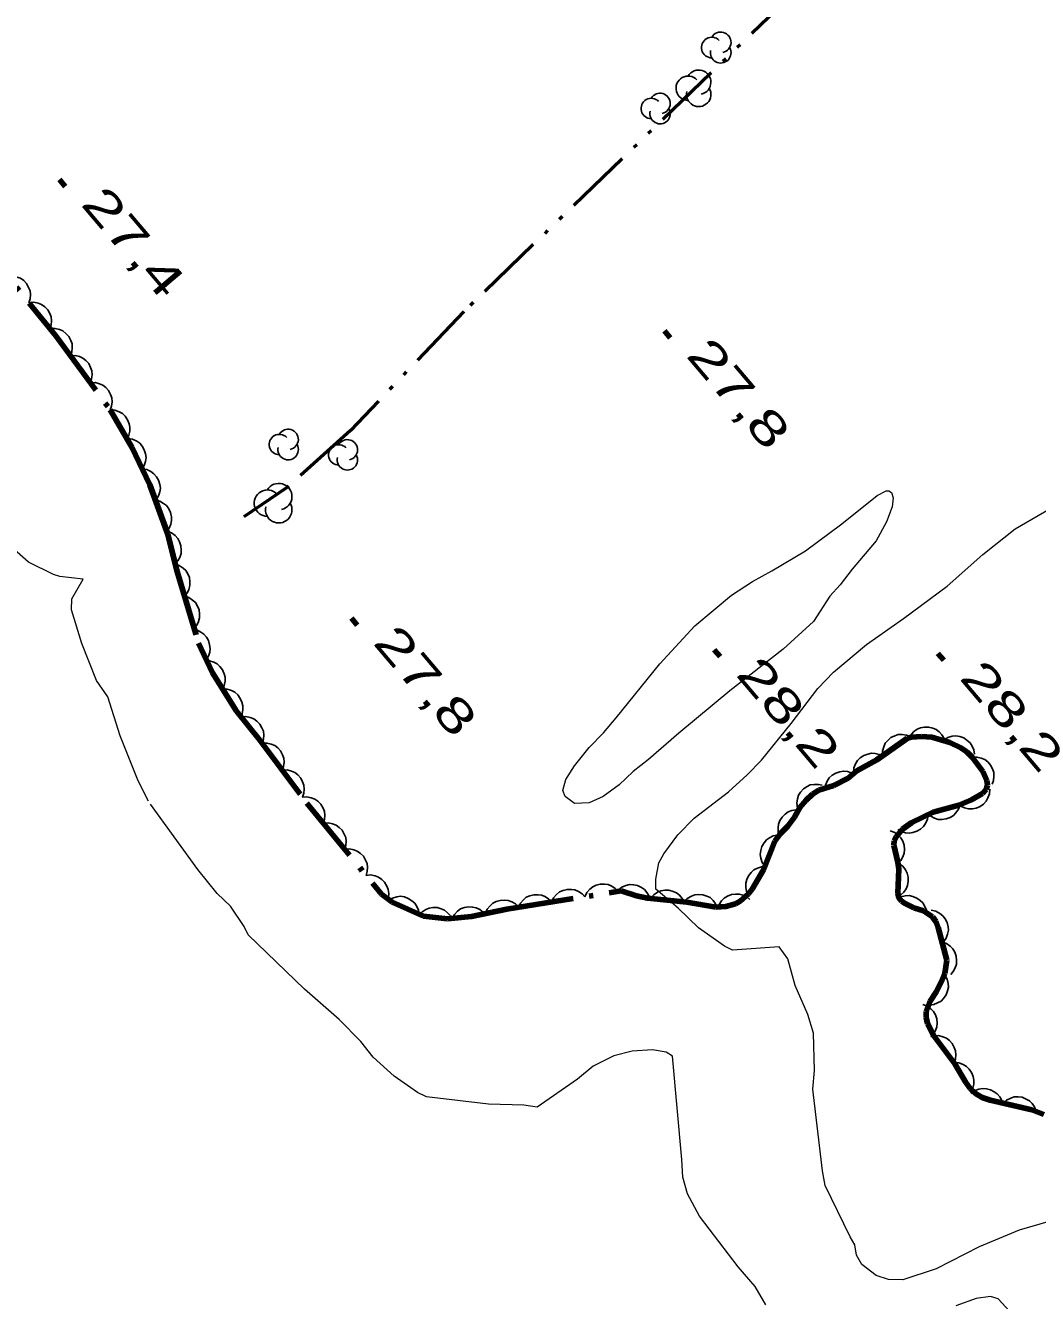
# Model space of a CAD drawing. Extents: x 386081 to 389416, y 5130568 to 5134082.
# Drawn here: x 388075 to 388165.3, y 5131377.3 to 5131491.1 of the extents above; entities that cross this region are included whole.
import ezdxf

# ---------------------------------------------------------------- set-up
doc = ezdxf.new("R2010")
doc.units = 0
doc.header["$LTSCALE"] = 1.2
for name, pattern in [('DASH_DOUBLE_DOT', [9.2, 5, -1.2, 0.3, -1.2, 0.3, -1.2]), ('DOT_DASHED', [7.7, 5, -1.2, 0.3, -1.2]), ('LONG_DASHED', [7.5, 6, -1.5])]:
    doc.linetypes.add(name, pattern=pattern)
for name, color, linetype, lineweight in [('2', 7, 'Continuous', 13), ('3', 7, 'Continuous', 140), ('4', 7, 'DASH_DOUBLE_DOT', 53), ('44', 7, 'Continuous', 25)]:
    doc.layers.add(name, color=color, linetype=linetype, lineweight=lineweight)

msp = doc.modelspace()

# ---------------------------------------------------------------- linework, layer by layer
at = {"layer": '2', "linetype": 'LONG_DASHED'}
msp.add_lwpolyline([(388119.48, 5131394.72), (388116.33, 5131394.8), (388110.8, 5131395.45), (388110, 5131395.84), (388107.92, 5131397.3), (388106.05, 5131398.99), (388104.94, 5131400.4), (388103.01, 5131402.36), (388099.93, 5131405.07), (388094.88, 5131409.91), (388094.54, 5131410.66), (388093.31, 5131412.49), (388092.14, 5131413.62), (388090.41, 5131415.76), (388086, 5131421.84), (388085.09, 5131423.68), (388083.46, 5131427.69), (388082.38, 5131431.17), (388081.35, 5131432.63), (388080.04, 5131435.92), (388079.12, 5131438.93), (388079.15, 5131439.92), (388080.18, 5131441.66), (388078.1, 5131441.91), (388077.52, 5131442.09), (388075.3, 5131443.17), (388067.04, 5131450.47)], dxfattribs=at)
at = {"layer": '2'}
msp.add_lwpolyline([(388145.32, 5131437.9), (388142.63, 5131435.43), (388137.87, 5131431.71), (388133.31, 5131427.93), (388130.62, 5131425.58), (388129.24, 5131424.5), (388127.99, 5131423.3), (388126.55, 5131422.28), (388125.31, 5131421.69), (388124.01, 5131421.64), (388123.16, 5131422.26), (388122.98, 5131422.81), (388123.24, 5131423.79), (388124, 5131425), (388125.32, 5131426.63), (388126.58, 5131427.95), (388127.71, 5131429.28), (388131.61, 5131434.11), (388134.75, 5131437.49), (388138.01, 5131440.25), (388139.88, 5131441.45), (388141.62, 5131442.4), (388144.62, 5131444.2), (388147.87, 5131446.6), (388151, 5131449.12), (388151.81, 5131449.54), (388152.05, 5131449.54), (388152.3, 5131449.41), (388152.42, 5131448.92), (388152.34, 5131448.13), (388151.83, 5131446.79), (388150.93, 5131445.09), (388148.79, 5131442.56), (388147.72, 5131441.17), (388146.78, 5131440.14)], close=True, dxfattribs=at)
for points in [[(388160.11, 5131382.09), (388156.26, 5131380.12), (388153.29, 5131379.13), (388152.02, 5131379.15), (388150.92, 5131379.51), (388149.65, 5131380.49), (388149.16, 5131381.34), (388149.02, 5131382.26), (388148.6, 5131382.96), (388146.37, 5131387.55), (388146.14, 5131388.86), (388145.28, 5131396.15), (388145.43, 5131397.8), (388145.34, 5131401.16), (388144.83, 5131402.82), (388143.7, 5131405.41), (388143.05, 5131407.78), (388142.26, 5131408.84), (388138.1, 5131408.54), (388137.39, 5131408.92), (388135.08, 5131410.54), (388133.25, 5131412.29), (388131.26, 5131413.99), (388131.25, 5131414.9), (388131.52, 5131416.36), (388131.97, 5131417.15), (388133.23, 5131418.84), (388134.67, 5131420.34), (388137.73, 5131422.68), (388139.42, 5131424.19), (388140.68, 5131425.51), (388143.33, 5131428.77), (388145.72, 5131431.91), (388147.1, 5131433.36), (388150.05, 5131435.83), (388153.36, 5131438.16), (388157.24, 5131441.05), (388160.43, 5131443.87), (388163.31, 5131446.16), (388167.43, 5131448.55)], [(388141.09, 5131376.9), (388140.12, 5131378.53), (388138.61, 5131380.29), (388135.16, 5131384.82), (388134.1, 5131386.8), (388133.67, 5131388.3), (388133.59, 5131389.88), (388132.74, 5131399.09), (388132.17, 5131399.45), (388130.97, 5131399.66), (388129.16, 5131399.55), (388127.52, 5131399.13), (388125.68, 5131398.19), (388124.26, 5131397.03), (388120.67, 5131394.54), (388119.48, 5131394.72)], [(388166.44, 5131384.38), (388163.69, 5131383.57), (388160.11, 5131382.09)], [(388166.87, 5131371.92), (388161.81, 5131377.45), (388161.11, 5131377.63), (388159.84, 5131377.47), (388158.03, 5131376.82)]]:
    msp.add_lwpolyline(points, dxfattribs=at)
at = {"layer": '3'}
for p, q in [((388078.05, 5131477.33), (388078.56, 5131476.72)), ((388132.04, 5131463.82), (388132.55, 5131463.21)), ((388104.11, 5131438.18), (388104.62, 5131437.57)), ((388136.48, 5131435.36), (388136.99, 5131434.75)), ((388156.43, 5131435.04), (388156.94, 5131434.43))]:
    msp.add_line(p, q, dxfattribs=at)
at = {"layer": '4'}
msp.add_lwpolyline([(388376.19, 5131718.23), (388370.35, 5131713.45), (388346.97, 5131690.76), (388313.02, 5131658.26), (388280.76, 5131626.88), (388246.43, 5131593.24), (388211.96, 5131559.7), (388191.8, 5131540.53), (388114.13, 5131465.55), (388104.02, 5131454.93), (388098.39, 5131449.88), (388094.5, 5131447.22)], dxfattribs=at)
at = {"layer": '44', "linetype": 'DOT_DASHED', "lineweight": 90}
for points in [[(388063.77, 5131480.7), (388077.74, 5131463.37), (388082.58, 5131456.79), (388084.53, 5131453.45), (388086.11, 5131450.07), (388087.72, 5131445.68), (388088.52, 5131442.43), (388090.47, 5131435.95), (388091.71, 5131433.3), (388093.86, 5131429.87), (388095.94, 5131427.3), (388100.13, 5131421.68), (388106.78, 5131413.55), (388107.74, 5131412.84), (388110.55, 5131411.59), (388112.67, 5131411.34), (388114.81, 5131411.55), (388117.96, 5131412.21), (388128.16, 5131413.84), (388129.55, 5131413.41), (388130.52, 5131413.21), (388134.02, 5131412.83), (388136.61, 5131412.4), (388137.52, 5131412.44), (388138.37, 5131412.69), (388138.78, 5131412.92), (388139.54, 5131413.59), (388139.87, 5131413.99), (388140.86, 5131415.71)], [(388140.86, 5131415.71), (388141.88, 5131418.29), (388142.37, 5131418.97), (388143.04, 5131419.62), (388143.63, 5131420.41), (388144.11, 5131421.28), (388144.67, 5131421.95), (388145.24, 5131422.47), (388145.79, 5131422.84), (388147.13, 5131423.26), (388148.42, 5131423.91), (388149.2, 5131424.57), (388150.98, 5131425.55), (388153.72, 5131427.47), (388154.08, 5131427.57), (388154.95, 5131427.63), (388155.87, 5131427.55), (388157.49, 5131427.08), (388158.48, 5131426.62), (388159.02, 5131426.26), (388159.48, 5131425.79), (388160.43, 5131424.5), (388160.8, 5131423.69), (388160.84, 5131423.28), (388160.72, 5131422.9), (388160.41, 5131422.55), (388159.41, 5131421.96), (388158.3, 5131421.51), (388156.01, 5131420.88), (388154.1, 5131419.94), (388153.28, 5131419.34), (388152.69, 5131418.68), (388152.52, 5131418.32), (388152.49, 5131417.92), (388152.86, 5131416.4), (388152.93, 5131415.79), (388152.84, 5131413.63), (388152.95, 5131413.23), (388153.19, 5131412.93), (388153.52, 5131412.72), (388154.28, 5131412.34), (388155.15, 5131412.05), (388155.95, 5131411.54), (388156.24, 5131411.11), (388156.46, 5131410.57), (388157.23, 5131407.65), (388157.05, 5131406.48), (388156.82, 5131405.9), (388156.3, 5131404.86), (388155.74, 5131404), (388155.37, 5131403.09), (388155.37, 5131402.55), (388155.5, 5131402.01), (388156.07, 5131400.91), (388157.94, 5131398.42), (388158.91, 5131396.73), (388159.3, 5131396.21), (388159.79, 5131395.76), (388160.37, 5131395.41), (388161.08, 5131395.17), (388164.82, 5131394.3), (388165.88, 5131393.9)]]:
    msp.add_lwpolyline(points, dxfattribs=at)
at = {"layer": '44'}
for points in [[(388073.46, 5131468.68), (388073.88, 5131468.71), (388074.27, 5131468.63), (388074.58, 5131468.52), (388074.87, 5131468.31), (388075.12, 5131468.04), (388075.31, 5131467.71), (388075.44, 5131467.41), (388075.47, 5131467.06), (388075.45, 5131466.69), (388075.34, 5131466.34)], [(388075.34, 5131466.34), (388075.76, 5131466.38), (388076.16, 5131466.29), (388076.47, 5131466.18), (388076.75, 5131465.97), (388077.01, 5131465.71), (388077.19, 5131465.37), (388077.32, 5131465.07), (388077.36, 5131464.72), (388077.33, 5131464.35), (388077.23, 5131464.01)], [(388077.25, 5131464.03), (388077.67, 5131464.05), (388078.06, 5131463.94), (388078.37, 5131463.82), (388078.64, 5131463.6), (388078.89, 5131463.32), (388079.06, 5131462.98), (388079.18, 5131462.67), (388079.19, 5131462.32), (388079.15, 5131461.95), (388079.03, 5131461.61)], [(388079.03, 5131461.61), (388079.45, 5131461.63), (388079.84, 5131461.53), (388080.15, 5131461.4), (388080.42, 5131461.18), (388080.67, 5131460.9), (388080.84, 5131460.56), (388080.95, 5131460.26), (388080.97, 5131459.91), (388080.93, 5131459.54), (388080.81, 5131459.2)], [(388080.81, 5131459.2), (388081.23, 5131459.21), (388081.62, 5131459.11), (388081.93, 5131458.99), (388082.2, 5131458.77), (388082.44, 5131458.49), (388082.62, 5131458.15), (388082.73, 5131457.84), (388082.75, 5131457.49), (388082.71, 5131457.12), (388082.59, 5131456.78)], [(388082.59, 5131456.78), (388083, 5131456.75), (388083.38, 5131456.61), (388083.67, 5131456.45), (388083.92, 5131456.2), (388084.14, 5131455.9), (388084.27, 5131455.54), (388084.35, 5131455.23), (388084.33, 5131454.88), (388084.25, 5131454.51), (388084.1, 5131454.19)], [(388084.17, 5131454.23), (388084.58, 5131454.16), (388084.95, 5131453.98), (388085.22, 5131453.8), (388085.45, 5131453.53), (388085.63, 5131453.21), (388085.73, 5131452.84), (388085.79, 5131452.52), (388085.74, 5131452.17), (388085.62, 5131451.82), (388085.44, 5131451.51)], [(388085.44, 5131451.51), (388085.85, 5131451.44), (388086.22, 5131451.26), (388086.49, 5131451.08), (388086.72, 5131450.81), (388086.9, 5131450.49), (388087, 5131450.12), (388087.06, 5131449.8), (388087.01, 5131449.45), (388086.89, 5131449.1), (388086.71, 5131448.79)], [(388086.6, 5131448.74), (388087, 5131448.64), (388087.35, 5131448.43), (388087.61, 5131448.23), (388087.81, 5131447.94), (388087.97, 5131447.61), (388088.04, 5131447.23), (388088.06, 5131446.9), (388087.98, 5131446.56), (388087.84, 5131446.22), (388087.63, 5131445.93)], [(388087.66, 5131445.94), (388088.05, 5131445.79), (388088.37, 5131445.55), (388088.61, 5131445.31), (388088.78, 5131445), (388088.9, 5131444.65), (388088.92, 5131444.27), (388088.91, 5131443.95), (388088.79, 5131443.61), (388088.62, 5131443.29), (388088.37, 5131443.02)], [(388088.34, 5131443.01), (388088.74, 5131442.89), (388089.08, 5131442.66), (388089.33, 5131442.44), (388089.51, 5131442.14), (388089.65, 5131441.8), (388089.69, 5131441.42), (388089.7, 5131441.09), (388089.6, 5131440.75), (388089.44, 5131440.42), (388089.21, 5131440.14)], [(388089.21, 5131440.14), (388089.61, 5131440.02), (388089.94, 5131439.79), (388090.19, 5131439.57), (388090.37, 5131439.27), (388090.51, 5131438.93), (388090.56, 5131438.54), (388090.56, 5131438.22), (388090.46, 5131437.88), (388090.3, 5131437.55), (388090.07, 5131437.27)], [(388089.89, 5131437.2), (388090.3, 5131437.13), (388090.66, 5131436.95), (388090.94, 5131436.77), (388091.17, 5131436.5), (388091.35, 5131436.18), (388091.45, 5131435.81), (388091.51, 5131435.49), (388091.46, 5131435.14), (388091.34, 5131434.79), (388091.16, 5131434.48)], [(388091.02, 5131434.4), (388091.44, 5131434.39), (388091.82, 5131434.26), (388092.12, 5131434.11), (388092.37, 5131433.87), (388092.6, 5131433.58), (388092.74, 5131433.22), (388092.83, 5131432.91), (388092.83, 5131432.56), (388092.76, 5131432.19), (388092.61, 5131431.86)], [(388092.61, 5131431.86), (388093.03, 5131431.85), (388093.41, 5131431.72), (388093.71, 5131431.57), (388093.97, 5131431.33), (388094.19, 5131431.03), (388094.33, 5131430.68), (388094.43, 5131430.37), (388094.42, 5131430.01), (388094.35, 5131429.65), (388094.2, 5131429.32)], [(388094.27, 5131429.37), (388094.68, 5131429.4), (388095.08, 5131429.32), (388095.39, 5131429.21), (388095.68, 5131429), (388095.93, 5131428.73), (388096.12, 5131428.4), (388096.25, 5131428.1), (388096.28, 5131427.75), (388096.26, 5131427.38), (388096.16, 5131427.03)], [(388153.98, 5131427.71), (388154.24, 5131428.04), (388154.58, 5131428.27), (388154.87, 5131428.41), (388155.22, 5131428.47), (388155.59, 5131428.47), (388155.96, 5131428.38), (388156.27, 5131428.26), (388156.54, 5131428.04), (388156.79, 5131427.77), (388156.97, 5131427.45)], [(388096.14, 5131427.03), (388096.56, 5131427.04), (388096.96, 5131426.94), (388097.26, 5131426.82), (388097.54, 5131426.6), (388097.78, 5131426.33), (388097.96, 5131425.98), (388098.08, 5131425.68), (388098.1, 5131425.33), (388098.06, 5131424.96), (388097.94, 5131424.62)], [(388151.49, 5131425.9), (388151.48, 5131426.32), (388151.59, 5131426.71), (388151.72, 5131427.02), (388151.95, 5131427.28), (388152.23, 5131427.52), (388152.58, 5131427.69), (388152.89, 5131427.79), (388153.24, 5131427.8), (388153.61, 5131427.75), (388153.94, 5131427.63)], [(388156.96, 5131427.33), (388157.32, 5131427.54), (388157.71, 5131427.64), (388158.04, 5131427.68), (388158.39, 5131427.62), (388158.73, 5131427.49), (388159.05, 5131427.27), (388159.3, 5131427.06), (388159.48, 5131426.76), (388159.62, 5131426.42), (388159.68, 5131426.06)], [(388148.89, 5131424.4), (388148.93, 5131424.82), (388149.08, 5131425.19), (388149.25, 5131425.48), (388149.5, 5131425.72), (388149.81, 5131425.93), (388150.17, 5131426.05), (388150.49, 5131426.13), (388150.84, 5131426.1), (388151.2, 5131426.01), (388151.52, 5131425.85)], [(388159.49, 5131425.78), (388159.91, 5131425.79), (388160.3, 5131425.69), (388160.61, 5131425.57), (388160.88, 5131425.35), (388161.12, 5131425.07), (388161.3, 5131424.73), (388161.41, 5131424.42), (388161.43, 5131424.07), (388161.39, 5131423.7), (388161.27, 5131423.36)], [(388097.94, 5131424.62), (388098.36, 5131424.64), (388098.75, 5131424.54), (388099.06, 5131424.42), (388099.33, 5131424.2), (388099.58, 5131423.92), (388099.75, 5131423.58), (388099.87, 5131423.28), (388099.89, 5131422.92), (388099.85, 5131422.56), (388099.73, 5131422.22)], [(388146.34, 5131422.86), (388146.39, 5131423.28), (388146.56, 5131423.65), (388146.73, 5131423.93), (388147, 5131424.16), (388147.31, 5131424.35), (388147.68, 5131424.47), (388148, 5131424.53), (388148.35, 5131424.49), (388148.7, 5131424.39), (388149.02, 5131424.21)], [(388143.9, 5131421.24), (388143.84, 5131421.66), (388143.9, 5131422.06), (388143.99, 5131422.38), (388144.18, 5131422.67), (388144.43, 5131422.94), (388144.75, 5131423.15), (388145.04, 5131423.3), (388145.39, 5131423.35), (388145.76, 5131423.35), (388146.11, 5131423.27)], [(388099.71, 5131422.2), (388100.12, 5131422.23), (388100.52, 5131422.15), (388100.83, 5131422.04), (388101.12, 5131421.84), (388101.38, 5131421.57), (388101.57, 5131421.24), (388101.7, 5131420.94), (388101.73, 5131420.59), (388101.71, 5131420.22), (388101.61, 5131419.87)], [(388161.06, 5131422.93), (388161.03, 5131422.52), (388160.89, 5131422.14), (388160.74, 5131421.84), (388160.49, 5131421.59), (388160.19, 5131421.38), (388159.83, 5131421.24), (388159.52, 5131421.16), (388159.16, 5131421.18), (388158.8, 5131421.25), (388158.48, 5131421.41)], [(388142.33, 5131418.66), (388142.19, 5131419.06), (388142.17, 5131419.46), (388142.2, 5131419.79), (388142.33, 5131420.12), (388142.53, 5131420.43), (388142.81, 5131420.7), (388143.07, 5131420.9), (388143.4, 5131421.02), (388143.76, 5131421.08), (388144.12, 5131421.07)], [(388158.41, 5131421.54), (388158.27, 5131421.14), (388158.04, 5131420.81), (388157.81, 5131420.57), (388157.51, 5131420.4), (388157.16, 5131420.27), (388156.78, 5131420.23), (388156.45, 5131420.23), (388156.12, 5131420.34), (388155.79, 5131420.51), (388155.52, 5131420.74)], [(388101.61, 5131419.87), (388102.02, 5131419.91), (388102.42, 5131419.83), (388102.73, 5131419.72), (388103.02, 5131419.51), (388103.28, 5131419.25), (388103.47, 5131418.92), (388103.6, 5131418.62), (388103.63, 5131418.27), (388103.61, 5131417.9), (388103.51, 5131417.55)], [(388155.55, 5131420.65), (388155.49, 5131420.24), (388155.32, 5131419.87), (388155.15, 5131419.59), (388154.88, 5131419.36), (388154.56, 5131419.17), (388154.2, 5131419.06), (388153.88, 5131419), (388153.53, 5131419.04), (388153.17, 5131419.15), (388152.86, 5131419.33)], [(388140.99, 5131416.04), (388140.75, 5131416.38), (388140.63, 5131416.77), (388140.58, 5131417.1), (388140.62, 5131417.45), (388140.72, 5131417.8), (388140.92, 5131418.13), (388141.12, 5131418.39), (388141.41, 5131418.59), (388141.74, 5131418.75), (388142.09, 5131418.83)], [(388152.18, 5131419.2), (388152.57, 5131419.05), (388152.89, 5131418.81), (388153.13, 5131418.57), (388153.3, 5131418.27), (388153.41, 5131417.92), (388153.44, 5131417.53), (388153.43, 5131417.21), (388153.31, 5131416.88), (388153.13, 5131416.55), (388152.89, 5131416.28)], [(388103.51, 5131417.55), (388103.92, 5131417.59), (388104.32, 5131417.51), (388104.63, 5131417.4), (388104.92, 5131417.19), (388105.17, 5131416.93), (388105.36, 5131416.59), (388105.5, 5131416.3), (388105.53, 5131415.95), (388105.51, 5131415.58), (388105.41, 5131415.23)], [(388139.54, 5131413.42), (388139.36, 5131413.79), (388139.29, 5131414.19), (388139.28, 5131414.52), (388139.38, 5131414.86), (388139.53, 5131415.2), (388139.77, 5131415.49), (388140.01, 5131415.72), (388140.32, 5131415.88), (388140.68, 5131415.99), (388141.04, 5131416.02)], [(388152.95, 5131416.29), (388153.29, 5131416.04), (388153.53, 5131415.71), (388153.69, 5131415.42), (388153.77, 5131415.08), (388153.78, 5131414.71), (388153.7, 5131414.33), (388153.6, 5131414.02), (388153.39, 5131413.74), (388153.13, 5131413.48), (388152.83, 5131413.29)], [(388105.41, 5131415.23), (388105.82, 5131415.27), (388106.22, 5131415.19), (388106.53, 5131415.08), (388106.82, 5131414.87), (388107.07, 5131414.61), (388107.26, 5131414.27), (388107.39, 5131413.97), (388107.43, 5131413.62), (388107.41, 5131413.25), (388107.31, 5131412.91)], [(388124.93, 5131413.32), (388125.1, 5131413.7), (388125.38, 5131414), (388125.63, 5131414.22), (388125.95, 5131414.36), (388126.31, 5131414.45), (388126.69, 5131414.45), (388127.01, 5131414.41), (388127.34, 5131414.27), (388127.64, 5131414.06), (388127.89, 5131413.8)], [(388127.9, 5131413.92), (388128.23, 5131414.18), (388128.6, 5131414.33), (388128.92, 5131414.41), (388129.27, 5131414.4), (388129.64, 5131414.32), (388129.98, 5131414.15), (388130.25, 5131413.97), (388130.47, 5131413.7), (388130.66, 5131413.38), (388130.77, 5131413.03)], [(388107.41, 5131412.99), (388107.76, 5131413.21), (388108.15, 5131413.31), (388108.48, 5131413.36), (388108.83, 5131413.3), (388109.18, 5131413.18), (388109.5, 5131412.97), (388109.75, 5131412.76), (388109.94, 5131412.46), (388110.08, 5131412.12), (388110.15, 5131411.77)], [(388119, 5131412.38), (388119.18, 5131412.76), (388119.45, 5131413.06), (388119.7, 5131413.27), (388120.02, 5131413.41), (388120.38, 5131413.5), (388120.77, 5131413.5), (388121.09, 5131413.46), (388121.41, 5131413.32), (388121.72, 5131413.11), (388121.97, 5131412.85)], [(388121.97, 5131412.85), (388122.14, 5131413.23), (388122.41, 5131413.53), (388122.67, 5131413.75), (388122.99, 5131413.89), (388123.34, 5131413.98), (388123.73, 5131413.97), (388124.05, 5131413.94), (388124.37, 5131413.79), (388124.68, 5131413.59), (388124.93, 5131413.32)], [(388130.8, 5131413.18), (388131.07, 5131413.5), (388131.41, 5131413.72), (388131.71, 5131413.86), (388132.06, 5131413.91), (388132.43, 5131413.9), (388132.8, 5131413.8), (388133.1, 5131413.68), (388133.37, 5131413.45), (388133.61, 5131413.17), (388133.78, 5131412.86)], [(388133.78, 5131412.87), (388134.07, 5131413.17), (388134.43, 5131413.37), (388134.73, 5131413.5), (388135.08, 5131413.53), (388135.45, 5131413.5), (388135.81, 5131413.38), (388136.11, 5131413.24), (388136.37, 5131413), (388136.59, 5131412.7), (388136.74, 5131412.38)], [(388136.78, 5131412.22), (388136.9, 5131412.62), (388137.13, 5131412.95), (388137.36, 5131413.2), (388137.66, 5131413.38), (388138, 5131413.52), (388138.38, 5131413.56), (388138.71, 5131413.56), (388139.04, 5131413.46), (388139.38, 5131413.3), (388139.65, 5131413.07)], [(388152.76, 5131413.1), (388153.13, 5131413.3), (388153.52, 5131413.39), (388153.85, 5131413.42), (388154.2, 5131413.35), (388154.54, 5131413.21), (388154.85, 5131412.99), (388155.09, 5131412.77), (388155.27, 5131412.46), (388155.4, 5131412.11), (388155.45, 5131411.76)], [(388110.11, 5131411.64), (388110.39, 5131411.96), (388110.73, 5131412.17), (388111.03, 5131412.31), (388111.38, 5131412.36), (388111.75, 5131412.35), (388112.12, 5131412.24), (388112.42, 5131412.12), (388112.69, 5131411.89), (388112.93, 5131411.61), (388113.09, 5131411.29)], [(388113.09, 5131411.38), (388113.29, 5131411.75), (388113.58, 5131412.03), (388113.85, 5131412.23), (388114.18, 5131412.36), (388114.54, 5131412.42), (388114.92, 5131412.4), (388115.24, 5131412.34), (388115.55, 5131412.18), (388115.85, 5131411.95), (388116.08, 5131411.67)], [(388116.06, 5131411.81), (388116.22, 5131412.2), (388116.47, 5131412.51), (388116.71, 5131412.74), (388117.03, 5131412.9), (388117.38, 5131413), (388117.76, 5131413.02), (388118.09, 5131413), (388118.42, 5131412.87), (388118.74, 5131412.68), (388118.99, 5131412.43)], [(388155.83, 5131412.11), (388156.24, 5131412.03), (388156.6, 5131411.83), (388156.86, 5131411.63), (388157.07, 5131411.35), (388157.24, 5131411.02), (388157.33, 5131410.65), (388157.36, 5131410.33), (388157.29, 5131409.98), (388157.16, 5131409.63), (388156.96, 5131409.33)], [(388156.8, 5131409.28), (388157.19, 5131409.14), (388157.52, 5131408.9), (388157.76, 5131408.67), (388157.93, 5131408.37), (388158.06, 5131408.02), (388158.09, 5131407.64), (388158.09, 5131407.31), (388157.98, 5131406.98), (388157.8, 5131406.65), (388157.57, 5131406.38)], [(388157.04, 5131406.34), (388157.25, 5131405.98), (388157.33, 5131405.58), (388157.36, 5131405.25), (388157.29, 5131404.91), (388157.15, 5131404.56), (388156.93, 5131404.25), (388156.71, 5131404.01), (388156.4, 5131403.84), (388156.06, 5131403.7), (388155.7, 5131403.66)], [(388155.09, 5131403.72), (388155.48, 5131403.57), (388155.8, 5131403.33), (388156.04, 5131403.09), (388156.2, 5131402.78), (388156.32, 5131402.43), (388156.35, 5131402.05), (388156.33, 5131401.72), (388156.21, 5131401.39), (388156.03, 5131401.07), (388155.79, 5131400.8)], [(388156.07, 5131400.91), (388156.49, 5131400.93), (388156.88, 5131400.83), (388157.19, 5131400.71), (388157.47, 5131400.49), (388157.71, 5131400.22), (388157.89, 5131399.87), (388158.01, 5131399.57), (388158.03, 5131399.22), (388157.99, 5131398.85), (388157.87, 5131398.51)], [(388157.88, 5131398.52), (388158.3, 5131398.49), (388158.68, 5131398.34), (388158.97, 5131398.18), (388159.22, 5131397.93), (388159.43, 5131397.63), (388159.56, 5131397.27), (388159.64, 5131396.95), (388159.62, 5131396.6), (388159.54, 5131396.24), (388159.38, 5131395.92)], [(388159.37, 5131395.75), (388159.7, 5131396), (388160.09, 5131396.14), (388160.41, 5131396.21), (388160.76, 5131396.19), (388161.12, 5131396.1), (388161.46, 5131395.92), (388161.72, 5131395.74), (388161.94, 5131395.46), (388162.12, 5131395.13), (388162.21, 5131394.79)], [(388162.25, 5131394.9), (388162.55, 5131395.18), (388162.92, 5131395.36), (388163.23, 5131395.46), (388163.58, 5131395.47), (388163.95, 5131395.42), (388164.3, 5131395.27), (388164.59, 5131395.12), (388164.83, 5131394.86), (388165.04, 5131394.56), (388165.17, 5131394.22)]]:
    msp.add_lwpolyline(points, dxfattribs=at)
for centre, radius, start, end in [((388137.046, 5131489.573), 0.923, 282.26917, 149.72626), ((388136.252, 5131489.111), 0.923, 44.11537, 269.80396), ((388137.046, 5131488.649), 0.923, 166.93686, 29.62122), ((388135.085, 5131486.019), 1.089, 282.26917, 149.72626), ((388134.148, 5131485.475), 1.089, 44.11537, 269.80396), ((388131.64, 5131484.126), 0.911, 282.26917, 149.72626), ((388135.085, 5131484.93), 1.089, 166.93686, 29.62122), ((388130.857, 5131483.671), 0.911, 44.11537, 269.80396), ((388131.64, 5131483.215), 0.911, 166.93686, 29.62122), ((388097.678, 5131453.681), 0.91, 44.11537, 269.80396), ((388098.46, 5131454.136), 0.91, 282.26917, 149.72626), ((388103.749, 5131453.214), 0.906, 282.26917, 149.72626), ((388098.46, 5131453.226), 0.91, 166.93686, 29.62122), ((388102.969, 5131452.761), 0.906, 44.11537, 269.80396), ((388103.749, 5131452.307), 0.906, 166.93686, 29.62122), ((388096.609, 5131448.447), 1.178, 44.11537, 269.80396), ((388097.622, 5131449.036), 1.178, 282.26917, 149.72626), ((388097.622, 5131447.858), 1.178, 166.93686, 29.62122)]:
    msp.add_arc(centre, radius, start, end, dxfattribs=at)

# ---------------------------------------------------------------- texts
at = {"layer": '3', "width": 1.45}
for s, p in [('27,4   ', (388079.88, 5131475.11)), ('27,8   ', (388133.87, 5131461.6)), ('27,8   ', (388105.94, 5131435.96)), ('28,2   ', (388138.31, 5131433.14)), ('28,2   ', (388158.26, 5131432.82))]:
    msp.add_text(s, height=3, rotation=310.294, dxfattribs=at).set_placement(p)

doc.saveas('drawing.dxf')
